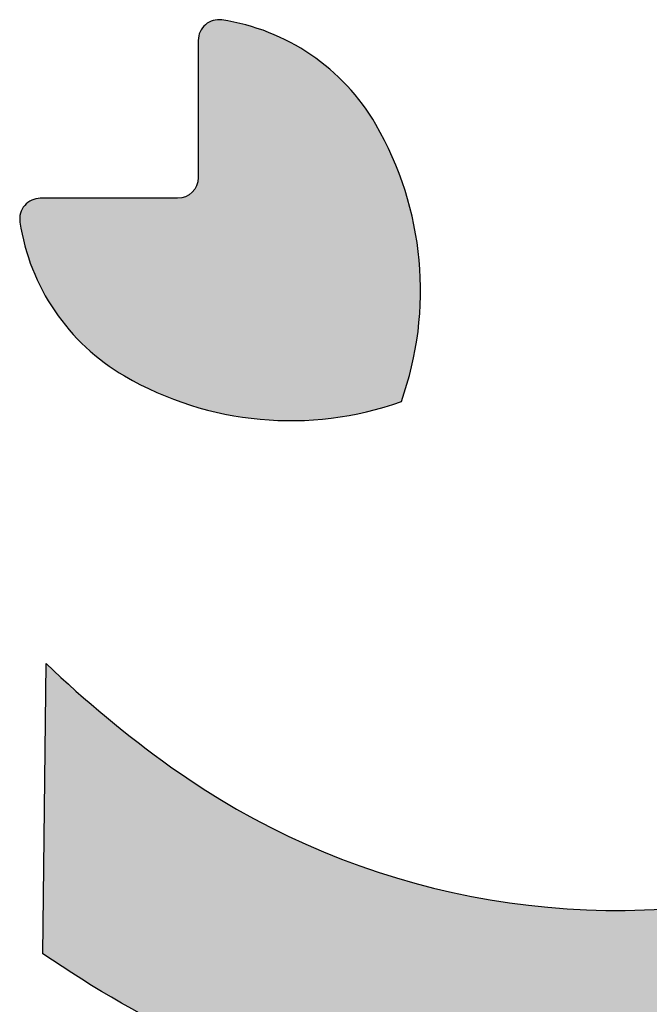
# Model space of a CAD drawing. Header units: millimetres. Extents: x -3873 to -97, y 912 to 4165.
# Tile 463 of 656: x -1429 to -1398, y 2634 to 2682. Entities that reach past the tile are written whole.
import ezdxf

# ---------------------------------------------------------------- set-up
doc = ezdxf.new("R2010")
doc.units = ezdxf.units.MM
doc.layers.add('pattern', color=7, linetype='Continuous', true_color=0x000000)

msp = doc.modelspace()

# ---------------------------------------------------------------- hatches: boundary and pattern name
at = {"layer": 'pattern'}
for points in [[(-1420.972, 2673.038), (-1427.622, 2673.037), (-1427.648, 2673.037), (-1427.674, 2673.036), (-1427.7, 2673.034), (-1427.727, 2673.032), (-1427.753, 2673.028), (-1427.78, 2673.025), (-1427.806, 2673.02), (-1427.833, 2673.015), (-1427.859, 2673.009), (-1427.885, 2673.002), (-1427.911, 2672.994), (-1427.937, 2672.986), (-1427.963, 2672.977), (-1427.988, 2672.967), (-1428.014, 2672.957), (-1428.038, 2672.946), (-1428.063, 2672.934), (-1428.087, 2672.922), (-1428.111, 2672.909), (-1428.135, 2672.895), (-1428.158, 2672.881), (-1428.181, 2672.866), (-1428.203, 2672.851), (-1428.225, 2672.835), (-1428.246, 2672.818), (-1428.267, 2672.801), (-1428.287, 2672.784), (-1428.307, 2672.766), (-1428.326, 2672.747), (-1428.344, 2672.728), (-1428.362, 2672.709), (-1428.379, 2672.689), (-1428.396, 2672.669), (-1428.413, 2672.649), (-1428.428, 2672.628), (-1428.444, 2672.606), (-1428.459, 2672.584), (-1428.473, 2672.561), (-1428.487, 2672.538), (-1428.5, 2672.515), (-1428.513, 2672.491), (-1428.525, 2672.467), (-1428.536, 2672.442), (-1428.547, 2672.417), (-1428.557, 2672.392), (-1428.566, 2672.366), (-1428.574, 2672.34), (-1428.582, 2672.314), (-1428.59, 2672.288), (-1428.596, 2672.261), (-1428.602, 2672.235), (-1428.607, 2672.208), (-1428.611, 2672.181), (-1428.615, 2672.154), (-1428.617, 2672.127), (-1428.62, 2672.1), (-1428.621, 2672.073), (-1428.621, 2672.046), (-1428.621, 2672.02), (-1428.621, 2671.993), (-1428.619, 2671.967), (-1428.617, 2671.94), (-1428.614, 2671.914), (-1428.61, 2671.888), (-1428.565, 2671.61), (-1428.511, 2671.33), (-1428.449, 2671.051), (-1428.379, 2670.773), (-1428.302, 2670.495), (-1428.216, 2670.218), (-1428.122, 2669.943), (-1428.02, 2669.669), (-1427.91, 2669.398), (-1427.792, 2669.129), (-1427.667, 2668.862), (-1427.533, 2668.599), (-1427.392, 2668.339), (-1427.244, 2668.084), (-1427.088, 2667.832), (-1426.925, 2667.584), (-1426.755, 2667.342), (-1426.578, 2667.104), (-1426.395, 2666.872), (-1426.205, 2666.645), (-1426.009, 2666.425), (-1425.808, 2666.21), (-1425.601, 2666.001), (-1425.389, 2665.799), (-1425.172, 2665.604), (-1424.95, 2665.415), (-1424.724, 2665.234), (-1424.494, 2665.059), (-1424.261, 2664.892), (-1424.024, 2664.732), (-1423.784, 2664.58), (-1423.542, 2664.435), (-1423.174, 2664.228), (-1422.799, 2664.029), (-1422.417, 2663.84), (-1422.028, 2663.66), (-1421.633, 2663.49), (-1421.231, 2663.33), (-1420.824, 2663.181), (-1420.412, 2663.042), (-1419.994, 2662.914), (-1419.572, 2662.797), (-1419.147, 2662.691), (-1418.717, 2662.597), (-1418.285, 2662.515), (-1417.85, 2662.444), (-1417.413, 2662.386), (-1416.974, 2662.339), (-1416.534, 2662.305), (-1416.094, 2662.283), (-1415.653, 2662.272), (-1415.213, 2662.275), (-1414.774, 2662.289), (-1414.336, 2662.315), (-1413.9, 2662.353), (-1413.466, 2662.403), (-1413.035, 2662.464), (-1412.607, 2662.537), (-1412.183, 2662.621), (-1411.764, 2662.716), (-1411.348, 2662.822), (-1410.938, 2662.938), (-1410.533, 2663.065), (-1410.134, 2663.201), (-1409.997, 2663.6), (-1409.871, 2664.005), (-1409.755, 2664.416), (-1409.649, 2664.831), (-1409.554, 2665.251), (-1409.47, 2665.675), (-1409.397, 2666.102), (-1409.336, 2666.533), (-1409.286, 2666.967), (-1409.248, 2667.403), (-1409.222, 2667.841), (-1409.208, 2668.28), (-1409.206, 2668.72), (-1409.216, 2669.161), (-1409.239, 2669.601), (-1409.273, 2670.041), (-1409.32, 2670.48), (-1409.378, 2670.917), (-1409.449, 2671.352), (-1409.531, 2671.785), (-1409.625, 2672.214), (-1409.731, 2672.64), (-1409.848, 2673.062), (-1409.976, 2673.479), (-1410.115, 2673.891), (-1410.265, 2674.298), (-1410.425, 2674.7), (-1410.595, 2675.095), (-1410.775, 2675.484), (-1410.964, 2675.866), (-1411.162, 2676.241), (-1411.369, 2676.609), (-1411.515, 2676.851), (-1411.667, 2677.091), (-1411.827, 2677.328), (-1411.994, 2677.561), (-1412.169, 2677.791), (-1412.351, 2678.017), (-1412.539, 2678.239), (-1412.735, 2678.456), (-1412.937, 2678.668), (-1413.145, 2678.875), (-1413.36, 2679.076), (-1413.581, 2679.272), (-1413.807, 2679.461), (-1414.04, 2679.644), (-1414.277, 2679.821), (-1414.52, 2679.991), (-1414.767, 2680.154), (-1415.019, 2680.31), (-1415.275, 2680.459), (-1415.535, 2680.6), (-1415.798, 2680.733), (-1416.064, 2680.859), (-1416.333, 2680.977), (-1416.605, 2681.086), (-1416.879, 2681.188), (-1417.154, 2681.282), (-1417.431, 2681.368), (-1417.709, 2681.445), (-1417.987, 2681.515), (-1418.266, 2681.577), (-1418.545, 2681.63), (-1418.824, 2681.676), (-1418.85, 2681.68), (-1418.876, 2681.683), (-1418.902, 2681.685), (-1418.929, 2681.686), (-1418.955, 2681.687), (-1418.982, 2681.687), (-1419.009, 2681.687), (-1419.036, 2681.685), (-1419.063, 2681.683), (-1419.09, 2681.68), (-1419.117, 2681.677), (-1419.144, 2681.673), (-1419.17, 2681.668), (-1419.197, 2681.662), (-1419.224, 2681.655), (-1419.25, 2681.648), (-1419.276, 2681.64), (-1419.302, 2681.632), (-1419.328, 2681.622), (-1419.353, 2681.612), (-1419.378, 2681.602), (-1419.403, 2681.59), (-1419.427, 2681.578), (-1419.451, 2681.566), (-1419.474, 2681.553), (-1419.497, 2681.539), (-1419.52, 2681.524), (-1419.542, 2681.51), (-1419.564, 2681.494), (-1419.585, 2681.478), (-1419.605, 2681.462), (-1419.625, 2681.445), (-1419.645, 2681.428), (-1419.664, 2681.41), (-1419.683, 2681.391), (-1419.701, 2681.372), (-1419.719, 2681.353), (-1419.737, 2681.332), (-1419.754, 2681.312), (-1419.77, 2681.29), (-1419.786, 2681.269), (-1419.802, 2681.246), (-1419.817, 2681.224), (-1419.831, 2681.201), (-1419.845, 2681.177), (-1419.858, 2681.153), (-1419.87, 2681.129), (-1419.882, 2681.104), (-1419.893, 2681.079), (-1419.903, 2681.054), (-1419.913, 2681.028), (-1419.922, 2681.003), (-1419.93, 2680.977), (-1419.937, 2680.951), (-1419.944, 2680.924), (-1419.95, 2680.898), (-1419.956, 2680.872), (-1419.96, 2680.845), (-1419.964, 2680.819), (-1419.967, 2680.792), (-1419.97, 2680.766), (-1419.971, 2680.74), (-1419.972, 2680.713), (-1419.973, 2680.687), (-1419.972, 2674.038), (-1419.972, 2674.016), (-1419.973, 2673.993), (-1419.974, 2673.971), (-1419.976, 2673.948), (-1419.979, 2673.925), (-1419.981, 2673.902), (-1419.985, 2673.879), (-1419.989, 2673.856), (-1419.994, 2673.833), (-1419.999, 2673.809), (-1420.004, 2673.786), (-1420.011, 2673.763), (-1420.018, 2673.739), (-1420.025, 2673.716), (-1420.034, 2673.693), (-1420.042, 2673.67), (-1420.052, 2673.647), (-1420.062, 2673.624), (-1420.073, 2673.601), (-1420.084, 2673.578), (-1420.096, 2673.556), (-1420.108, 2673.534), (-1420.121, 2673.512), (-1420.135, 2673.491), (-1420.15, 2673.469), (-1420.164, 2673.448), (-1420.18, 2673.428), (-1420.196, 2673.407), (-1420.212, 2673.388), (-1420.229, 2673.368), (-1420.247, 2673.349), (-1420.265, 2673.331), (-1420.284, 2673.313), (-1420.303, 2673.295), (-1420.322, 2673.278), (-1420.342, 2673.261), (-1420.362, 2673.245), (-1420.383, 2673.23), (-1420.404, 2673.215), (-1420.425, 2673.201), (-1420.447, 2673.187), (-1420.468, 2673.174), (-1420.491, 2673.161), (-1420.513, 2673.149), (-1420.535, 2673.138), (-1420.558, 2673.127), (-1420.581, 2673.117), (-1420.604, 2673.108), (-1420.627, 2673.099), (-1420.65, 2673.091), (-1420.674, 2673.083), (-1420.697, 2673.076), (-1420.72, 2673.07), (-1420.744, 2673.064), (-1420.767, 2673.059), (-1420.79, 2673.054), (-1420.813, 2673.05), (-1420.836, 2673.047), (-1420.859, 2673.044), (-1420.882, 2673.042), (-1420.905, 2673.04), (-1420.928, 2673.039), (-1420.95, 2673.038)], [(-1421.31, 2645.516), (-1420.558, 2644.99), (-1419.79, 2644.481), (-1419.006, 2643.989), (-1418.206, 2643.515), (-1417.391, 2643.059), (-1416.563, 2642.623), (-1415.721, 2642.206), (-1414.866, 2641.809), (-1413.999, 2641.433), (-1413.121, 2641.079), (-1412.232, 2640.746), (-1411.333, 2640.436), (-1410.426, 2640.149), (-1409.511, 2639.884), (-1408.588, 2639.643), (-1407.66, 2639.426), (-1406.726, 2639.233), (-1405.788, 2639.063), (-1404.846, 2638.918), (-1403.902, 2638.798), (-1402.957, 2638.701), (-1402.01, 2638.629), (-1401.064, 2638.581), (-1400.12, 2638.558), (-1399.177, 2638.558), (-1398.238, 2638.582), (-1397.303, 2638.63), (-1396.372, 2638.701), (-1395.447, 2638.795), (-1394.529, 2638.912), (-1393.617, 2639.051), (-1392.714, 2639.211), (-1392.565, 2639.241), (-1392.416, 2639.274), (-1392.267, 2639.309), (-1392.119, 2639.348), (-1391.971, 2639.389), (-1391.823, 2639.433), (-1391.676, 2639.48), (-1391.53, 2639.529), (-1391.385, 2639.582), (-1391.24, 2639.637), (-1391.096, 2639.695), (-1390.953, 2639.756), (-1390.812, 2639.819), (-1390.671, 2639.885), (-1390.532, 2639.954), (-1390.394, 2640.026), (-1390.257, 2640.1), (-1390.122, 2640.176), (-1389.988, 2640.255), (-1389.856, 2640.337), (-1389.726, 2640.421), (-1389.597, 2640.507), (-1389.47, 2640.596), (-1389.345, 2640.686), (-1389.221, 2640.779), (-1389.1, 2640.874), (-1388.981, 2640.972), (-1388.864, 2641.071), (-1388.748, 2641.172), (-1388.635, 2641.275), (-1388.524, 2641.38), (-1388.416, 2641.487), (-1388.309, 2641.595), (-1388.204, 2641.706), (-1388.101, 2641.819), (-1388, 2641.934), (-1387.901, 2642.052), (-1387.804, 2642.171), (-1387.709, 2642.292), (-1387.616, 2642.416), (-1387.525, 2642.541), (-1387.436, 2642.668), (-1387.35, 2642.797), (-1387.266, 2642.927), (-1387.185, 2643.059), (-1387.106, 2643.193), (-1387.029, 2643.328), (-1386.955, 2643.465), (-1386.884, 2643.603), (-1386.815, 2643.742), (-1386.749, 2643.883), (-1386.686, 2644.025), (-1386.625, 2644.167), (-1386.567, 2644.311), (-1386.512, 2644.456), (-1386.459, 2644.601), (-1386.41, 2644.747), (-1386.363, 2644.894), (-1386.319, 2645.042), (-1386.278, 2645.19), (-1386.239, 2645.338), (-1386.204, 2645.487), (-1386.171, 2645.636), (-1386.141, 2645.785), (-1385.981, 2646.688), (-1385.842, 2647.6), (-1385.726, 2648.518), (-1385.632, 2649.443), (-1385.561, 2650.374), (-1385.513, 2651.309), (-1385.489, 2652.249), (-1385.489, 2653.191), (-1385.513, 2654.136), (-1385.561, 2655.082), (-1385.633, 2656.028), (-1385.729, 2656.973), (-1385.85, 2657.917), (-1385.995, 2658.859), (-1386.165, 2659.797), (-1386.358, 2660.731), (-1386.576, 2661.659), (-1386.817, 2662.582), (-1387.081, 2663.497), (-1387.369, 2664.404), (-1387.679, 2665.303), (-1388.012, 2666.191), (-1388.367, 2667.07), (-1388.742, 2667.937), (-1389.139, 2668.791), (-1389.556, 2669.633), (-1389.993, 2670.462), (-1390.449, 2671.276), (-1390.924, 2672.076), (-1391.416, 2672.86), (-1391.925, 2673.628), (-1392.451, 2674.38), (-1393.619, 2675.951), (-1394.842, 2677.481), (-1396.116, 2678.968), (-1397.441, 2680.409), (-1383.396, 2680.578), (-1382.771, 2679.646), (-1382.165, 2678.7), (-1381.577, 2677.74), (-1381.01, 2676.766), (-1380.462, 2675.78), (-1379.936, 2674.782), (-1379.43, 2673.773), (-1378.945, 2672.753), (-1378.482, 2671.723), (-1378.042, 2670.683), (-1377.623, 2669.635), (-1377.227, 2668.58), (-1376.853, 2667.516), (-1376.503, 2666.447), (-1376.175, 2665.372), (-1375.871, 2664.292), (-1375.689, 2663.597), (-1375.52, 2662.898), (-1375.363, 2662.195), (-1375.218, 2661.487), (-1375.086, 2660.776), (-1374.967, 2660.061), (-1374.86, 2659.342), (-1374.766, 2658.621), (-1374.685, 2657.897), (-1374.617, 2657.171), (-1374.562, 2656.444), (-1374.52, 2655.715), (-1374.491, 2654.984), (-1374.476, 2654.253), (-1374.474, 2653.522), (-1374.485, 2652.79), (-1374.51, 2652.059), (-1374.548, 2651.328), (-1374.599, 2650.599), (-1374.663, 2649.871), (-1374.74, 2649.144), (-1374.831, 2648.42), (-1374.934, 2647.699), (-1375.051, 2646.98), (-1375.18, 2646.264), (-1375.322, 2645.552), (-1375.476, 2644.843), (-1375.643, 2644.139), (-1375.822, 2643.439), (-1376.014, 2642.744), (-1376.217, 2642.055), (-1376.432, 2641.37), (-1376.606, 2640.859), (-1376.795, 2640.351), (-1377, 2639.848), (-1377.22, 2639.35), (-1377.455, 2638.857), (-1377.705, 2638.372), (-1377.969, 2637.893), (-1378.248, 2637.422), (-1378.54, 2636.96), (-1378.846, 2636.507), (-1379.165, 2636.064), (-1379.496, 2635.63), (-1379.84, 2635.208), (-1380.195, 2634.796), (-1380.561, 2634.397), (-1380.937, 2634.009), (-1381.325, 2633.633), (-1381.724, 2633.267), (-1382.136, 2632.912), (-1382.558, 2632.568), (-1382.991, 2632.237), (-1383.435, 2631.918), (-1383.888, 2631.612), (-1384.35, 2631.319), (-1384.821, 2631.041), (-1385.299, 2630.776), (-1385.785, 2630.526), (-1386.277, 2630.291), (-1386.775, 2630.071), (-1387.278, 2629.866), (-1387.786, 2629.677), (-1388.297, 2629.502), (-1388.982, 2629.287), (-1389.672, 2629.084), (-1390.367, 2628.893), (-1391.066, 2628.714), (-1391.77, 2628.547), (-1392.479, 2628.392), (-1393.191, 2628.25), (-1393.907, 2628.121), (-1394.626, 2628.004), (-1395.347, 2627.9), (-1396.071, 2627.81), (-1396.798, 2627.732), (-1397.526, 2627.668), (-1398.255, 2627.617), (-1398.986, 2627.579), (-1399.717, 2627.554), (-1400.449, 2627.543), (-1401.18, 2627.545), (-1401.911, 2627.56), (-1402.641, 2627.588), (-1403.371, 2627.63), (-1404.098, 2627.685), (-1404.824, 2627.753), (-1405.548, 2627.834), (-1406.269, 2627.928), (-1406.988, 2628.034), (-1407.703, 2628.154), (-1408.414, 2628.286), (-1409.122, 2628.431), (-1409.826, 2628.587), (-1410.525, 2628.757), (-1411.219, 2628.938), (-1412.299, 2629.242), (-1413.374, 2629.569), (-1414.444, 2629.92), (-1415.507, 2630.293), (-1416.563, 2630.689), (-1417.611, 2631.108), (-1418.65, 2631.548), (-1419.681, 2632.011), (-1420.701, 2632.495), (-1421.71, 2633.001), (-1422.708, 2633.528), (-1423.694, 2634.075), (-1424.668, 2634.642), (-1425.628, 2635.229), (-1426.574, 2635.836), (-1427.506, 2636.461), (-1427.34, 2650.505), (-1425.898, 2649.181), (-1424.411, 2647.907), (-1422.881, 2646.684)]]:
    msp.add_hatch(color=256, dxfattribs=at).paths.add_polyline_path(points, flags=0)

# ---------------------------------------------------------------- linework, layer by layer
msp.add_line((-1427.506, 2636.461), (-1427.34, 2650.505), dxfattribs=at)
for points in [[(-1419.973, 2680.687), (-1419.972, 2674.038)], [(-1420.972, 2673.038), (-1427.622, 2673.037)]]:
    msp.add_lwpolyline(points, dxfattribs=at)
for centre, radius, start, end in [((-1418.973, 2680.687), 1, 81.448, 180.0047), ((-1420.372, 2671.382), 10.41, 30.1419, 81.448), ((-1425.21, 2668.573), 16.004, 340.3889, 30.1419), ((-1427.622, 2672.037), 1, 90.0047, 188.5613), ((-1418.316, 2673.438), 10.41, 188.5614, 239.8675), ((-1415.508, 2678.276), 16.004, 239.8675, 289.6204), ((-1388.207, 2691.662), 56.792, 226.4441, 234.3459), ((-1399.665, 2675.69), 37.135, 234.3459, 280.7874)]:
    msp.add_arc(centre, radius, start, end, dxfattribs=at)
at = {"layer": 'pattern', "extrusion": (0, 0, -1)}
for centre, radius, start, end in [((1420.972, 2674.038), 1, 179.9953, 269.9953), ((1397.268, 2680.534), 53.449, 285.13, 304.4539)]:
    msp.add_arc(centre, radius, start, end, dxfattribs=at)

doc.saveas('drawing.dxf')
